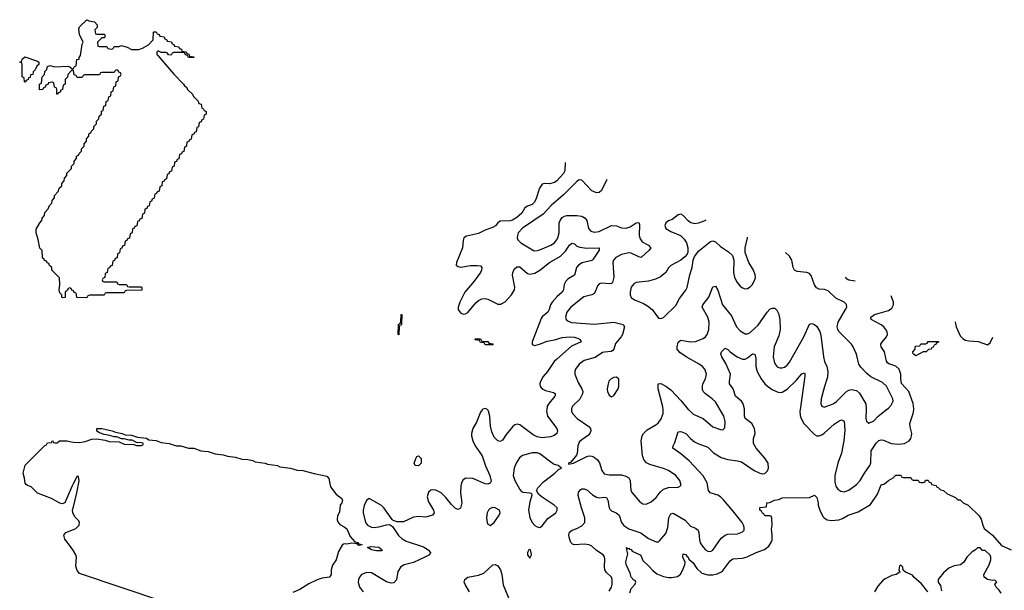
# Model space of a CAD drawing. Header units: inches. Extents: x 1834610 to 2027685, y 642842 to 774116.
# Tile 412 of 632: x 2009566 to 2017526, y 668543 to 673152. Entities that reach past the tile are written whole.
import ezdxf

# ---------------------------------------------------------------- set-up
doc = ezdxf.new("R2010")
doc.units = ezdxf.units.IN
doc.header["$MEASUREMENT"] = 0
for name, color, linetype in [('C0606', 7, 'Continuous'), ('C0607', 7, 'Continuous'), ('C0616', 7, 'Continuous'), ('C0617', 7, 'Continuous')]:
    doc.layers.add(name, color=color, linetype=linetype)

msp = doc.modelspace()

# ---------------------------------------------------------------- linework, layer by layer
at = {"layer": 'C0606', "color": 5, "elevation": 220}
for points in [[(2010000, 669407.5), (2009990, 669388), (2009930.6, 669250), (2009910, 669242), (2009890, 669247.6), (2009824.2, 669284.2), (2009710, 669329), (2009659.3, 669379.3), (2009628, 669390), (2009618, 669398), (2009609.6, 669409.6), (2009606, 669450), (2009594, 669490), (2009610, 669554), (2009770, 669714), (2009782, 669718), (2009790, 669734), (2009822, 669738), (2009830, 669754), (2009838, 669738), (2009850, 669734), (2009870, 669734), (2009888.7, 669751.3), (2009949.5, 669750.5), (2009982, 669742), (2010000, 669740.8)], [(2010000, 669161.1), (2009996, 669170), (2009992.7, 669190), (2010000, 669218.1)], [(2010000, 668861), (2009977.6, 668897.6), (2009930, 668955.3), (2009923.7, 668990), (2009939, 669010), (2010000, 669034)]]:
    msp.add_lwpolyline(points, dxfattribs=at)
at = {"layer": 'C0607', "color": 5, "elevation": 220}
msp.add_lwpolyline([(2009610, 672646), (2009606, 672650), (2009602, 672682), (2009586, 672690), (2009586, 672790), (2009582, 672802), (2009566, 672810), (2009582, 672818), (2009587.3, 672832.7), (2009608.7, 672851.3), (2009710, 672818), (2009722, 672810), (2009722, 672790), (2009704.7, 672775.3), (2009690, 672746), (2009674, 672730), (2009672, 672710), (2009654, 672706), (2009650, 672686), (2009638, 672682), (2009634, 672670), (2009618, 672662)], close=True, dxfattribs=at)
for points in [[(2010000, 672742.7), (2009990, 672746), (2009954, 672710), (2009952.7, 672687.3), (2009934, 672670), (2009934, 672630), (2009918, 672622), (2009912.7, 672587.3), (2009898, 672582), (2009892.7, 672567.3), (2009878, 672562), (2009872.7, 672547.3), (2009866, 672550), (2009866, 672590), (2009862, 672602), (2009847.3, 672607.3), (2009842, 672642), (2009830, 672646), (2009798, 672642), (2009792.7, 672627.3), (2009778, 672622), (2009772.7, 672607.3), (2009758, 672602), (2009752.7, 672587.3), (2009726, 672586), (2009726, 672630), (2009742, 672638), (2009748, 672690), (2009766, 672710), (2009770, 672734), (2009786, 672750), (2009790, 672774), (2009810, 672782), (2009851.2, 672771.1), (2009956, 672776), (2009971.6, 672771.6), (2009990, 672754), (2010000, 672757.3)], [(2010000, 670962.7), (2009987.3, 670967.3), (2009982, 670982), (2009970, 670986), (2009958, 670982), (2009952.7, 670967.3), (2009934, 670950), (2009932.7, 670907.3), (2009910, 670906), (2009906, 670910), (2009906, 670930), (2009890, 670946), (2009884, 670970), (2009889.2, 671010), (2009888, 671068), (2009826, 671130), (2009826, 671150), (2009807.3, 671167.3), (2009802, 671182), (2009787.3, 671187.3), (2009782, 671202), (2009767.3, 671207.3), (2009762, 671222), (2009750, 671226), (2009747.3, 671287.3), (2009730, 671306), (2009716.4, 671376.4), (2009698, 671430), (2009700.4, 671459.6), (2009728.4, 671511.6), (2009746, 671530), (2009748, 671550), (2009766, 671570), (2009770, 671594), (2009796.4, 671623.6), (2009806, 671650), (2009826, 671670), (2009828.4, 671691.6), (2009847.3, 671712.7), (2009848.4, 671731.6), (2009876.4, 671763.6), (2009886, 671790), (2009906, 671810), (2009906, 671830), (2009926, 671850), (2009928.4, 671871.6), (2009947.3, 671892.7), (2009948.4, 671911.6), (2009986, 671950), (2009986, 671970), (2010000, 671984)]]:
    msp.add_lwpolyline(points, dxfattribs=at)
at = {"layer": 'C0616', "color": 5}
for points, elevation in [([(2013305.1, 670000), (2013290, 669982.7), (2013257.6, 669902.4), (2013229, 669850), (2013219.7, 669810), (2013219.7, 669790), (2013229.3, 669750), (2013247.6, 669710), (2013304, 669630), (2013330.3, 669549.7), (2013367.2, 669470), (2013376.4, 669423.6), (2013370, 669408.2), (2013350, 669401.4), (2013330, 669404.1), (2013230, 669446.9), (2013172.1, 669447.9), (2013150, 669436), (2013138, 669410), (2013133.5, 669386.5), (2013130.2, 669330), (2013140.6, 669250), (2013130, 669207.6), (2013110, 669196.9), (2013090, 669205.3), (2013056.1, 669236.1), (2013010, 669293.5), (2012972.4, 669330), (2012930, 669352.1), (2012905.3, 669354.7), (2012889, 669351), (2012870, 669335.1), (2012861.3, 669298.7), (2012870, 669258), (2012912.2, 669190), (2012916.4, 669170), (2012903, 669150), (2012850, 669135), (2012790, 669138.1), (2012750, 669133.8), (2012670, 669096.2), (2012617, 669097), (2012586, 669106), (2012575.8, 669115.8), (2012510.8, 669210), (2012490, 669227.7), (2012390, 669283.7), (2012370, 669269.4), (2012350, 669229.2), (2012341.3, 669190), (2012341.8, 669170), (2012361.8, 669090), (2012377.4, 669070), (2012410, 669053), (2012430, 669050.2), (2012470, 669055.6), (2012530, 669073.4), (2012554.9, 669074.9), (2012578.7, 669058.7), (2012627, 668987), (2012658.1, 668958.1), (2012690, 668941), (2012830, 668893.7), (2012868.7, 668870), (2012886.7, 668850), (2012878.4, 668830), (2012842.4, 668810), (2012750, 668769.1), (2012673, 668750), (2012646.9, 668733.1), (2012623.8, 668696.2), (2012611.8, 668628.2), (2012590, 668604.7), (2012570, 668600.4), (2012530, 668610.9), (2012410, 668684.2), (2012370, 668686.4), (2012350, 668680.4), (2012330.2, 668669.8), (2012313.4, 668650), (2012304.6, 668630), (2012302.3, 668610), (2012312.9, 668570), (2012341.5, 668530)], 240), ([(2013826.6, 670000), (2013825.1, 669990), (2013832.8, 669950), (2013908.9, 669850), (2013914.9, 669830), (2013908.8, 669811.1), (2013887.7, 669792.3), (2013856.1, 669784), (2013790, 669776.1), (2013750, 669781.6), (2013717.9, 669797.9), (2013610, 669880.3), (2013590, 669886.4), (2013570, 669879.8), (2013550, 669863.5), (2013498.5, 669801.5), (2013470, 669756.3), (2013450, 669745.7), (2013430, 669749.8), (2013401, 669781), (2013382.1, 669822.1), (2013372.4, 669870), (2013367.4, 669950), (2013356.4, 669990), (2013350, 669999.6), (2013349.3, 670000)], 240), ([(2014026, 670000), (2014026, 669990), (2014036, 669970), (2014072.8, 669930), (2014167.1, 669867.1), (2014181.7, 669850), (2014184.4, 669830), (2014176.1, 669810), (2014163.1, 669796.9), (2014110, 669759.8), (2014090, 669739.7), (2014077.6, 669710), (2014071.9, 669648.2), (2014066, 669634), (2014021, 669579), (2014002, 669570), (2014002, 669562), (2014042, 669570), (2014150, 669623.6), (2014170, 669628.1), (2014190, 669626.2), (2014210, 669617.6), (2014236.2, 669596.2), (2014253.1, 669573.1), (2014271, 669511), (2014290, 669484.9), (2014330, 669474.7), (2014430, 669476.6), (2014466.1, 669466.1), (2014490.8, 669450.8), (2014501.8, 669430), (2014505.7, 669350), (2014516, 669330), (2014578.7, 669258.7), (2014602.3, 669242.3), (2014630, 669238.4), (2014670, 669258), (2014710, 669293.7), (2014743.6, 669336.4), (2014770, 669359.2), (2014810, 669374.9), (2014890, 669375.5), (2014912, 669390), (2014901.3, 669430), (2014870, 669471.2), (2014810, 669509.7), (2014770, 669528.3), (2014659.7, 669559.7), (2014632, 669572), (2014613.2, 669593.2), (2014600.2, 669630), (2014589.8, 669750), (2014597.8, 669790), (2014610, 669810.3), (2014639.3, 669840.7), (2014704.1, 669875.9), (2014726.2, 669893.8), (2014752, 669928), (2014768.8, 669970), (2014767.3, 670000)], 260), ([(2014330, 668536.5), (2014350, 668568.4), (2014355.8, 668590), (2014356.8, 668630), (2014349.8, 668649.8), (2014310, 668686.4), (2014296.5, 668710), (2014292.6, 668732.6), (2014295.5, 668795.5), (2014292.7, 668812.7), (2014282.7, 668830), (2014230, 668864.6), (2014190, 668898.6), (2014169.4, 668909.4), (2014130, 668916.7), (2014050, 668910.8), (2014035.8, 668915.8), (2014021.8, 668930), (2014010, 668960.9), (2014005, 668990), (2014010, 669013.4), (2014031.4, 669028.6), (2014070, 669042), (2014110, 669063), (2014135.4, 669090), (2014135.2, 669130), (2014107.5, 669210), (2014082, 669310), (2014082.8, 669337.2), (2014101.5, 669358.5), (2014110, 669363.1), (2014130, 669363.6), (2014150, 669354), (2014195.3, 669315.3), (2014230, 669294.5), (2014250, 669291), (2014290, 669296.2), (2014310, 669293.1), (2014321.4, 669270), (2014330.7, 669210.7), (2014338, 669198), (2014350, 669186), (2014387.8, 669167.8), (2014410.8, 669150.8), (2014431.9, 669090), (2014450, 669065.8), (2014490, 669040.9), (2014586.6, 669006.6), (2014650, 668961.3), (2014710, 668934), (2014730, 668934.9), (2014738.2, 668941.8), (2014790, 669002), (2014806.2, 669050), (2014813.8, 669130), (2014830, 669160.9), (2014850, 669166.5), (2014944.9, 669110), (2014990, 669061.2), (2015030, 669045.4), (2015050, 669030.3), (2015057.4, 669010), (2015061, 668950), (2015067.1, 668927.1), (2015090, 668891.8), (2015110, 668870.3), (2015130, 668858.9), (2015150, 668856.5), (2015170, 668868.8), (2015236.8, 668963.3), (2015270, 668989.2), (2015290, 668996.9), (2015370, 668998.3), (2015410, 669015.5), (2015422.9, 669030), (2015423, 669050), (2015416.4, 669070), (2015405.7, 669090), (2015330, 669186), (2015255.3, 669275.3), (2015230, 669299.3), (2015210.4, 669310.4), (2015148.6, 669330), (2015133, 669350), (2015124.1, 669410), (2015090, 669467.8), (2014978.4, 669590), (2014910, 669646.5), (2014847.3, 669690), (2014849.6, 669710), (2014862.5, 669737.5), (2014885.2, 669814.8), (2014890, 669822), (2014910, 669826.7), (2014950, 669810.3), (2014988.2, 669768.2), (2015021.8, 669741.8), (2015048.2, 669728.2), (2015130, 669700.2), (2015173.7, 669653.7), (2015237.2, 669617.2), (2015290, 669598.9), (2015370, 669590.1), (2015401.3, 669581.3), (2015504.6, 669510), (2015550, 669489.2), (2015570, 669484.7), (2015590, 669487.4), (2015612.4, 669507.6), (2015619.8, 669530), (2015615.5, 669570), (2015590.4, 669610.4), (2015519.8, 669690), (2015499.4, 669730), (2015499.1, 669770), (2015510.6, 669810), (2015507.1, 669850), (2015483.9, 669890), (2015432, 669932), (2015426, 669950), (2015426.2, 670000)], 240), ([(2014974.7, 670000), (2015010, 669967.2), (2015090.9, 669930.9), (2015170, 669864), (2015230, 669841.3), (2015250, 669840.5), (2015265.6, 669854.4), (2015270, 669906), (2015259.2, 669950), (2015229.1, 670000)], 260), ([(2015875.3, 670000), (2015873.9, 669990), (2015874.7, 669954.7), (2015882.2, 669930), (2015905.4, 669890), (2015990, 669802), (2016010, 669791.3), (2016030, 669791.1), (2016050, 669798.9), (2016070, 669811.9), (2016150, 669886), (2016190, 669912.9), (2016210, 669920.3), (2016230, 669910.5), (2016235.5, 669835.5), (2016227.1, 669750), (2016208.8, 669650), (2016179, 669570), (2016154.7, 669470), (2016156.7, 669416.7), (2016165, 669385), (2016180.4, 669360.4), (2016203.4, 669343.4), (2016230, 669339), (2016270, 669352.8), (2016330, 669397.3), (2016360.9, 669430), (2016395, 669490), (2016439.3, 669550), (2016446.5, 669573.5), (2016450.4, 669670), (2016490, 669731.1), (2016510, 669753), (2016530, 669759), (2016550, 669755.8), (2016610, 669730.3), (2016670, 669723.9), (2016719.3, 669730), (2016756.9, 669750), (2016770.8, 669770), (2016776.5, 669790), (2016777.4, 669810), (2016763.8, 669863.8), (2016762.1, 669890), (2016789.9, 669970), (2016793.7, 670000)], 240), ([(2016409.7, 670000), (2016405.7, 669930), (2016410.4, 669910.4), (2016430, 669894), (2016470, 669913.4), (2016506.6, 669950), (2016570.4, 670000)], 260), ([(2010000, 669740.8), (2010050, 669737.6), (2010095.1, 669744.9), (2010150, 669764), (2010190, 669766), (2010256.9, 669756.9), (2010290, 669746), (2010370, 669742), (2010410, 669724.7), (2010490, 669722), (2010510, 669714), (2010550, 669714), (2010562, 669718), (2010566, 669730), (2010554.6, 669734.6), (2010510, 669738), (2010474.6, 669754.6), (2010450, 669755.3), (2010410, 669768), (2010388, 669768), (2010350, 669782), (2010330, 669782), (2010294.6, 669794.6), (2010250, 669802), (2010210, 669815.3), (2010190, 669828), (2010190, 669851), (2010229.1, 669850.9), (2010314, 669830), (2010339.6, 669819.6), (2010394, 669810), (2010419.6, 669799.6), (2010470, 669796), (2010519.6, 669779.6), (2010590, 669770.8), (2010610, 669758), (2010670, 669754), (2010710, 669738), (2010774, 669730), (2010830, 669711), (2010870, 669710.7), (2010930, 669691), (2010974, 669690), (2011030.8, 669670.8), (2011090, 669664.7), (2011145.4, 669645.4), (2011210, 669638.8), (2011245.4, 669625.4), (2011310, 669618.8), (2011362, 669602), (2011410, 669598.8), (2011450.5, 669590.5), (2011470, 669581), (2011549.3, 669570.7), (2011570, 669561), (2011650, 669550.6), (2011670, 669541), (2011754, 669530), (2011810, 669514), (2011854, 669510), (2011945.4, 669485.4), (2012050, 669464.7), (2012066.4, 669446.4), (2012079.3, 669379.3), (2012121.5, 669321.5), (2012142.6, 669302.6), (2012166, 669290), (2012175.5, 669270), (2012170.3, 669250), (2012157.1, 669230), (2012150, 669175.3), (2012135.6, 669144.4), (2012132.5, 669112.5), (2012136.7, 669096.7), (2012154, 669074), (2012190, 669056.4), (2012210, 669039.1), (2012238.4, 668978.4), (2012274.8, 668934.8), (2012302, 668930), (2012302, 668922), (2012334, 668910), (2012310, 668904), (2012298, 668910), (2012298, 668918), (2012250, 668924), (2012210, 668915.3), (2012190, 668918), (2012171.6, 668908.4), (2012143.5, 668856.5), (2012124.9, 668790), (2012094.7, 668745.3), (2012083.8, 668710), (2012082.8, 668670), (2012071, 668649), (2012010, 668642), (2011970, 668629), (2011903.8, 668596.2), (2011830.3, 668549.7), (2011774.1, 668525.9)], 220), ([(2010000, 669218.1), (2010029.2, 669330), (2010048, 669428), (2010042, 669462), (2010030, 669466), (2010000, 669407.5)], 220), ([(2014498, 668522), (2014510, 668558), (2014538, 668590), (2014546, 668610), (2014542, 668622), (2014530, 668626), (2014510, 668648.7), (2014501.6, 668681.6), (2014469.3, 668750.7), (2014465.6, 668774.4), (2014482, 668838), (2014475.3, 668870), (2014478, 668878), (2014468, 668890), (2014482, 668882), (2014490, 668884.7), (2014496.3, 668876.3), (2014510, 668872.7), (2014518.5, 668858.5), (2014580.7, 668830), (2014590, 668818.8), (2014602.8, 668782.8), (2014650, 668740.5), (2014683.4, 668703.4), (2014716.7, 668676.7), (2014770, 668653.7), (2014810, 668645.5), (2014834, 668646), (2014884.2, 668655.8), (2014906.6, 668673.4), (2014922.4, 668697.6), (2014942.7, 668750), (2014945.2, 668770), (2014927.6, 668810), (2014930, 668838), (2014950, 668833.4), (2014958, 668818), (2014970.4, 668810), (2014976.1, 668796.1), (2015010, 668764), (2015039.5, 668719.5), (2015081.4, 668681.4), (2015130, 668668), (2015170, 668668), (2015204.6, 668675.4), (2015243.8, 668696.2), (2015310, 668780.7), (2015330, 668797.1), (2015410, 668801.6), (2015447.2, 668812.8), (2015519, 668850), (2015586.9, 668873.1), (2015621.2, 668898.8), (2015644.2, 668935.8), (2015648.1, 668951.9), (2015649.7, 668990), (2015644.1, 669035.9), (2015648.4, 669068.4), (2015647.3, 669127.3), (2015642, 669142), (2015630, 669146), (2015590, 669146), (2015582, 669162), (2015570, 669166), (2015562, 669182), (2015548, 669190), (2015550, 669212), (2015602, 669218), (2015606, 669250), (2015630, 669251.3), (2015668, 669270), (2015703.2, 669276.8), (2015730, 669290.8), (2015950, 669294), (2015990, 669311.3), (2016010, 669294), (2016021, 669250), (2016021, 669230), (2016034.9, 669190), (2016058.4, 669138.4), (2016068.1, 669128.1), (2016093.5, 669113.5), (2016127.5, 669107.5), (2016187.3, 669112.7), (2016216.6, 669123.4), (2016264, 669150), (2016344.2, 669175.8), (2016443.2, 669236.8), (2016499.7, 669320.3), (2016530, 669394), (2016556.5, 669403.5), (2016590, 669431.3), (2016628.4, 669451.6), (2016650, 669474), (2016690, 669474), (2016698, 669458), (2016710, 669454), (2016770, 669454), (2016778, 669438), (2016790, 669434), (2016830, 669434), (2016838, 669418), (2016850, 669414), (2016870, 669414), (2016882, 669418), (2016887.3, 669432.7), (2016910, 669434), (2016918, 669418), (2016934, 669410), (2016938, 669398), (2016974, 669390), (2016978, 669378), (2016990, 669374), (2017010, 669354), (2017034, 669350), (2017063.6, 669323.6), (2017130, 669294), (2017150, 669274), (2017170, 669274), (2017194, 669250), (2017234, 669230), (2017323.6, 669143.6), (2017338.8, 669118.8), (2017350.7, 669070), (2017363.8, 669043.8), (2017430.7, 668990), (2017504.1, 668904.1), (2017581, 668870)], 220), ([(2010000, 669034), (2010018.6, 669041.4), (2010048, 669070), (2010048.7, 669090), (2010043.1, 669103.1), (2010010, 669139), (2010000, 669161.1)], 220), ([(2010714.6, 668454.6), (2010050, 668679), (2010030, 668702), (2010018.9, 668738.9), (2010025.2, 668810), (2010019, 668830), (2010000, 668861)], 220), ([(2017499.7, 668519.7), (2017485.3, 668545.3), (2017459.3, 668570), (2017449.3, 668590), (2017456.4, 668603.6), (2017466, 668610), (2017450, 668626), (2017430, 668622), (2017389, 668630), (2017363.7, 668650), (2017359, 668670), (2017402, 668750), (2017418, 668790), (2017418, 668810), (2017410, 668826), (2017370, 668866), (2017350, 668866), (2017330, 668886), (2017310, 668886), (2017294, 668870), (2017265.4, 668854.6), (2017222, 668810), (2017198, 668770), (2017172, 668750), (2017119.8, 668740.2), (2017077.1, 668722.9), (2017034.4, 668685.6), (2016998, 668642), (2016991, 668630), (2016991.3, 668610), (2017010, 668582), (2017018, 668538)], 220), ([(2013203.5, 668530), (2013166, 668590), (2013159.1, 668610), (2013164, 668630), (2013190, 668650.2), (2013274.7, 668665.3), (2013319.3, 668680.7), (2013390, 668748.2), (2013410, 668752.7), (2013430, 668742), (2013452.6, 668710), (2013463.2, 668670), (2013473.1, 668586.9), (2013530.2, 668450.2)], 240), ([(2016907.3, 668530), (2016856.9, 668596.9), (2016795.3, 668650), (2016784.7, 668664.7), (2016726, 668690), (2016707.3, 668707.3), (2016706, 668730), (2016690, 668746), (2016678, 668742), (2016674, 668710), (2016682, 668690), (2016651.3, 668670), (2016617.3, 668662.7), (2016563.1, 668636.9), (2016540.9, 668619.1), (2016503.4, 668576.6), (2016476.3, 668530)], 220)]:
    msp.add_lwpolyline(points, dxfattribs=dict(at, elevation=elevation))
for points, elevation in [([(2013750, 669652.6), (2013710, 669652.5), (2013630, 669632.9), (2013606.7, 669613.3), (2013579, 669570), (2013563.2, 669530), (2013556.5, 669470), (2013569.2, 669430), (2013610, 669356.4), (2013622.6, 669342.6), (2013634.7, 669334.7), (2013690.6, 669330.6), (2013704.7, 669324.7), (2013706.8, 669310), (2013690, 669258), (2013679.5, 669190), (2013690, 669131), (2013710, 669090.6), (2013730, 669067.7), (2013750, 669055.5), (2013770, 669050.7), (2013790, 669062.8), (2013835.7, 669124.3), (2013899.5, 669170), (2013912, 669190), (2013909.6, 669209.6), (2013887.3, 669230), (2013780.8, 669300.8), (2013759.6, 669319.6), (2013744, 669350), (2013753.6, 669370), (2013800.4, 669419.6), (2013892.7, 669490), (2013920.9, 669519.1), (2013946, 669530), (2013918, 669550), (2013881.2, 669561.2), (2013770, 669644.6)], 260), ([(2012790, 669549.7), (2012762, 669550), (2012755.3, 669570), (2012770, 669614), (2012776.4, 669623.6), (2012789.4, 669630.6), (2012810.9, 669609.1), (2012810.8, 669570)], 220), ([(2013390, 669211), (2013370, 669203.6), (2013354.9, 669190), (2013344.2, 669170), (2013338.8, 669130), (2013344.9, 669090), (2013350, 669078.8), (2013370, 669068), (2013400.7, 669090), (2013442.9, 669150), (2013451.3, 669170), (2013444.5, 669190), (2013410, 669209.6)], 260), ([(2012490, 668862), (2012450, 668862.7), (2012410, 668869.4), (2012378, 668890), (2012403.7, 668896.3), (2012470, 668892.4), (2012496, 668870)], 220), ([(2013690, 668873.2), (2013682, 668870), (2013672, 668850), (2013671.3, 668830), (2013690, 668802), (2013704, 668830), (2013702, 668850), (2013695.3, 668870)], 260)]:
    msp.add_lwpolyline(points, close=True, dxfattribs=dict(at, elevation=elevation))
at = {"layer": 'C0617', "color": 5}
for points, elevation in [([(2010000, 672757.3), (2010002, 672758), (2010010, 672774), (2010022, 672778), (2010028, 672830), (2010046, 672834), (2010046, 672846), (2010056.4, 672863.6), (2010070, 672954), (2010078, 672970), (2010049, 673031), (2010043.1, 673076.9), (2010050, 673094), (2010108.4, 673151.6), (2010123.6, 673143.6), (2010170, 673134.8), (2010191, 673110), (2010192, 673088), (2010174, 673070), (2010178, 673038), (2010190, 673034), (2010250, 673034), (2010254, 673030), (2010254, 673010), (2010250, 673006), (2010230, 673006), (2010194, 672970), (2010198, 672938), (2010210, 672934), (2010270, 672934), (2010278, 672918), (2010310, 672914), (2010322, 672918), (2010330, 672934), (2010370, 672934), (2010390, 672942), (2010434, 672930), (2010470, 672912), (2010530, 672911.3), (2010558, 672922), (2010606, 672950), (2010646, 672990), (2010648.8, 673051.1), (2010650, 673054), (2010670, 673054), (2010678, 673038), (2010692.7, 673032.7), (2010698, 673018), (2010732.7, 673012.7), (2010738, 672998), (2010752.7, 672992.7), (2010758, 672978), (2010792.7, 672972.7), (2010798, 672958), (2010812.7, 672952.7), (2010818, 672938), (2010852.7, 672932.7), (2010858, 672918), (2010872.7, 672912.7), (2010878, 672898), (2010912.7, 672892.7), (2010918, 672878), (2010932.7, 672872.7), (2010938, 672858), (2010972.7, 672852.7), (2010974, 672846), (2010930, 672846), (2010922, 672862), (2010907.3, 672867.3), (2010902, 672882), (2010890, 672886), (2010810, 672886), (2010798, 672882), (2010790, 672866), (2010768.4, 672868.4), (2010762, 672882), (2010750, 672886), (2010710, 672886), (2010690, 672898), (2010682, 672898), (2010674, 672890), (2010674, 672870), (2010683.6, 672863.6), (2010810.9, 672710.9), (2010891.3, 672630), (2010898, 672618), (2010911.3, 672610), (2010925.4, 672585.4), (2010962, 672550), (2010971.3, 672531.3), (2011010, 672494), (2011014, 672474), (2011032, 672470), (2011038, 672438), (2011050, 672434), (2011058, 672418), (2011074, 672410), (2011074, 672390), (2011058, 672382), (2011052.7, 672347.3), (2011038, 672342), (2011032.7, 672327.3), (2011018, 672322), (2011012.7, 672287.3), (2010998, 672282), (2010992.7, 672247.3), (2010978, 672242), (2010972.7, 672227.3), (2010958, 672222), (2010952.7, 672187.3), (2010938, 672182), (2010932.7, 672167.3), (2010918, 672162), (2010914, 672130), (2010898, 672122), (2010892.7, 672087.3), (2010878, 672082), (2010872.7, 672067.3), (2010858, 672062), (2010852.7, 672027.3), (2010838, 672022), (2010832.7, 672007.3), (2010818, 672002), (2010814, 671970), (2010798, 671962), (2010792.7, 671927.3), (2010778, 671922), (2010772.7, 671907.3), (2010758, 671902), (2010752.7, 671867.3), (2010738, 671862), (2010732.7, 671847.3), (2010718, 671842), (2010714, 671810), (2010698, 671802), (2010692.7, 671767.3), (2010678, 671762), (2010672.7, 671747.3), (2010658, 671742), (2010654, 671710), (2010638, 671702), (2010632.7, 671687.3), (2010618, 671682), (2010612.7, 671647.3), (2010598, 671642), (2010592.7, 671627.3), (2010578, 671622), (2010574, 671590), (2010558, 671582), (2010552.7, 671547.3), (2010538, 671542), (2010532.7, 671527.3), (2010518, 671522), (2010512.7, 671487.3), (2010498, 671482), (2010492.7, 671467.3), (2010478, 671462), (2010474, 671430), (2010458, 671422), (2010452.7, 671387.3), (2010438, 671382), (2010432.7, 671367.3), (2010418, 671362), (2010412.7, 671327.3), (2010398, 671322), (2010392.7, 671307.3), (2010378, 671302), (2010374, 671270), (2010358, 671262), (2010352.7, 671227.3), (2010338, 671222), (2010332.7, 671207.3), (2010318, 671202), (2010312.7, 671167.3), (2010298, 671162), (2010292.7, 671147.3), (2010278, 671142), (2010274, 671110), (2010258, 671102), (2010254, 671070), (2010238, 671062), (2010234, 671050), (2010238, 671038), (2010250, 671034), (2010350, 671034), (2010358, 671018), (2010370, 671014), (2010430, 671014), (2010438, 670998), (2010450, 670994), (2010550, 670994), (2010554, 670990), (2010552.7, 670967.3), (2010430, 670966), (2010418, 670962), (2010410, 670946), (2010270, 670946), (2010258, 670942), (2010250, 670926), (2010130, 670926), (2010118, 670922), (2010110, 670906), (2010027.3, 670907.3), (2010022, 670942), (2010007.3, 670947.3), (2010002, 670962), (2010000, 670962.7)], 220), ([(2010000, 671984), (2010006, 671990), (2010006, 672010), (2010026, 672030), (2010026, 672050), (2010042, 672058), (2010046, 672070), (2010066, 672090), (2010066, 672110), (2010086, 672130), (2010086, 672150), (2010106, 672170), (2010106, 672190), (2010126, 672210), (2010126, 672230), (2010142, 672238), (2010147.3, 672252.7), (2010166, 672270), (2010166, 672290), (2010186, 672310), (2010187.3, 672332.7), (2010206, 672350), (2010207.3, 672372.7), (2010226, 672390), (2010227.3, 672412.7), (2010242, 672418), (2010247.3, 672452.7), (2010262, 672458), (2010266, 672490), (2010282, 672498), (2010286, 672530), (2010302, 672538), (2010306, 672570), (2010322, 672578), (2010326, 672610), (2010342, 672618), (2010346, 672650), (2010362, 672658), (2010366, 672690), (2010382, 672698), (2010386, 672710), (2010382, 672722), (2010367.3, 672727.3), (2010362, 672742), (2010350, 672746), (2010338, 672742), (2010330, 672726), (2010230, 672726), (2010218, 672722), (2010210, 672706), (2010090, 672706), (2010078, 672702), (2010070, 672686), (2010030, 672686), (2010022, 672702), (2010007.3, 672707.3), (2010002, 672742), (2010000, 672742.7)], 220), ([(2013976.1, 671997.6), (2013972.1, 671930), (2013961.8, 671910), (2013908.8, 671851.2), (2013890, 671837.4), (2013850, 671826), (2013810, 671829.8), (2013790, 671824.7), (2013768.9, 671791.1), (2013739.1, 671700.9), (2013725.2, 671674.8), (2013710, 671660.5), (2013670, 671646.3), (2013650, 671632.7), (2013624.1, 671590), (2013586.2, 671553.8), (2013550, 671533.1), (2013530, 671528.4), (2013450, 671525.1), (2013430.2, 671509.8), (2013412.7, 671487.3), (2013387.1, 671472.9), (2013330, 671452.9), (2013274.2, 671425.8), (2013177, 671403), (2013156.4, 671390), (2013150.2, 671369.8), (2013146.4, 671310), (2013097.8, 671190), (2013094.9, 671170), (2013110, 671158.7), (2013133.2, 671153.2), (2013210, 671165.8), (2013267.3, 671167.3), (2013290, 671163.1), (2013303.1, 671150), (2013300.3, 671130), (2013290.2, 671110), (2013241, 671039), (2013165.8, 670950), (2013125.4, 670870), (2013111.6, 670830), (2013111.9, 670810), (2013130, 670783.7), (2013150, 670773.4), (2013170, 670774.9), (2013190, 670786), (2013253.7, 670866.3), (2013275.5, 670884.5), (2013302.7, 670897.3), (2013330, 670900.2), (2013350, 670895.5), (2013430, 670854.4), (2013454.9, 670854.9), (2013490, 670873.4), (2013541.6, 670930), (2013565.7, 670970), (2013567.4, 670992.6), (2013550.7, 671089.3), (2013551.5, 671108.5), (2013562, 671138), (2013584.6, 671155.4), (2013610, 671154.9), (2013670, 671101.2), (2013690, 671095.6), (2013730, 671105.1), (2013770, 671129.5), (2013848.2, 671191.8), (2013937.1, 671242.8), (2013977.1, 671282.9), (2014010, 671331.5), (2014030, 671347.6), (2014050, 671340.9), (2014070, 671323.2), (2014093.4, 671313.4), (2014150, 671307), (2014250.8, 671310), (2014251.4, 671290), (2014202.2, 671217.8), (2014190, 671207.8), (2014112.4, 671187.6), (2014082.4, 671170), (2014066.5, 671150), (2014051.7, 671088.3), (2014000.8, 671059.2), (2013980.9, 671039.1), (2013968, 671012), (2013961.2, 670970), (2013950.2, 670950), (2013910, 670917.3), (2013870.2, 670870), (2013858, 670850), (2013847.3, 670810), (2013836.8, 670790), (2013790, 670751.6), (2013781.5, 670738.5), (2013707.9, 670550), (2013709.4, 670529.4), (2013730, 670519.7), (2013767.6, 670530), (2013830, 670556.6), (2013890, 670566.8), (2013950, 670584.3), (2014009.9, 670590.1), (2014047.9, 670587.8), (2014078.7, 670578.7), (2014096.4, 670570), (2014105.5, 670550), (2014025.5, 670514.5), (2013907.2, 670410), (2013887.7, 670390), (2013834, 670310), (2013796.5, 670270), (2013775.2, 670230), (2013771.3, 670210), (2013774.3, 670190), (2013790.3, 670170), (2013817.5, 670157.5), (2013880.9, 670140.9), (2013896.5, 670130), (2013893.4, 670110), (2013845.4, 670054.6), (2013830.9, 670030), (2013826.6, 670000)], 240), ([(2014313.1, 671860), (2014310, 671856.5), (2014270, 671772.9), (2014250, 671756.1), (2014230, 671753.3), (2014190.8, 671770), (2014110, 671856.9), (2014090, 671858.3), (2014070, 671845.1), (2013962.9, 671737), (2013862.4, 671650), (2013798.6, 671581.4), (2013630, 671467.7), (2013596.9, 671430), (2013589.1, 671410), (2013587.4, 671390), (2013592.8, 671372.8), (2013618.4, 671350), (2013726.2, 671286.2), (2013750, 671287.2), (2013770, 671293.8), (2013860.5, 671330), (2013889.9, 671350.1), (2013905.6, 671370), (2013915.9, 671390), (2013927, 671430), (2013928.2, 671510), (2013934.8, 671530), (2013950, 671553.8), (2013970, 671566.2), (2013990, 671571), (2014070, 671571.7), (2014110, 671564), (2014137.3, 671550), (2014150.2, 671530), (2014164.6, 671464.6), (2014184, 671444), (2014210, 671435.5), (2014250, 671441.1), (2014350, 671489.4), (2014390, 671487.8), (2014430.8, 671470.8), (2014470, 671467.8), (2014500.3, 671479.7), (2014550, 671511.1), (2014570, 671514.9), (2014577.4, 671497.4), (2014574.4, 671410), (2014581.9, 671381.9), (2014599, 671359), (2014648.8, 671330), (2014668.7, 671310), (2014655.8, 671290), (2014590, 671232.4), (2014570, 671236.1), (2014510, 671265), (2014490, 671268), (2014430, 671255.3), (2014384, 671230), (2014367.2, 671210), (2014360.6, 671190), (2014368.1, 671071.9), (2014358.5, 671030), (2014350, 671022), (2014330, 671017.7), (2014270, 671025.1), (2014250, 671018.7), (2014238.2, 671001.8), (2014222, 670958), (2014210, 670941.5), (2014190, 670929), (2014127.8, 670912.2), (2014020.3, 670830), (2013989.3, 670790), (2013979.1, 670750), (2013982.6, 670730), (2013990, 670721.3), (2014026.6, 670706.6), (2014210, 670693.2), (2014370, 670708.4), (2014444, 670690), (2014456.5, 670670), (2014438.6, 670610), (2014428, 670590), (2014383.1, 670536.9), (2014369.5, 670490.5), (2014360.1, 670479.9), (2014348.7, 670471.3), (2014292.4, 670467.6), (2014277.3, 670462.7), (2014217.1, 670422.9), (2014130, 670398.2), (2014090, 670368.4), (2014058.8, 670330), (2014053.1, 670310), (2014054.3, 670290), (2014081.3, 670221.3), (2014111.4, 670171.4), (2014117.1, 670150), (2014115.3, 670130), (2014093.2, 670086.8), (2014034.9, 670030), (2014026, 670010), (2014026, 670000)], 260), ([(2015114, 671533.2), (2015096.7, 671523.3), (2015052.9, 671507.2), (2015023.8, 671503.8), (2014991.6, 671511.6), (2014968.6, 671528.6), (2014930, 671569.3), (2014910, 671581.2), (2014890, 671575.3), (2014840.7, 671539.3), (2014810, 671527.3), (2014790, 671511.8), (2014782.4, 671490), (2014790, 671466), (2014830, 671440.3), (2014909.1, 671409.1), (2014938.9, 671378.9), (2014956, 671350), (2014967.4, 671310), (2014966.9, 671273.1), (2014960.9, 671259.1), (2014943.4, 671236.6), (2014910.3, 671209.7), (2014830, 671167.6), (2014810, 671146.6), (2014790.2, 671109.8), (2014745.9, 671074.1), (2014704.6, 671055.4), (2014650, 671038.7), (2014550, 671029.7), (2014530, 671019.6), (2014510, 670992.3), (2014500.3, 670950), (2014500.3, 670930), (2014507.8, 670907.8), (2014537.3, 670890), (2014610, 670860.2), (2014640.3, 670840.3), (2014677.6, 670810), (2014730, 670742), (2014750, 670738), (2014770, 670746), (2014870, 670844), (2014900, 670900), (2014950, 670968.2), (2014961.2, 670990), (2014983, 671090), (2015001.3, 671150), (2015009.6, 671210.4), (2015020.1, 671239.9), (2015054.9, 671285.1), (2015150, 671361.6), (2015170, 671366), (2015190, 671358.4), (2015230, 671321.3), (2015295.8, 671275.8), (2015327.8, 671247.8), (2015340.3, 671210), (2015336.9, 671110), (2015345.3, 671070), (2015365.3, 671030), (2015390, 671000.5), (2015410, 670986), (2015430, 670979.3), (2015450, 670981.6), (2015470, 670993), (2015487, 671010), (2015509.6, 671050), (2015514, 671070), (2015511.8, 671090), (2015496.9, 671130), (2015459.1, 671190), (2015431.1, 671271.1), (2015431.2, 671310), (2015449.7, 671390), (2015449.5, 671396.2)], 280), ([(2016570.4, 670000), (2016590, 670015.3), (2016610, 670038), (2016626.6, 670070), (2016624.4, 670090), (2016572.8, 670192.8), (2016541.5, 670221.5), (2016447.6, 670267.6), (2016414.1, 670294.1), (2016366.2, 670346.2), (2016350.7, 670370.7), (2016330.8, 670450), (2016304.4, 670510), (2016289.7, 670530), (2016191.2, 670630), (2016179.8, 670650), (2016175.5, 670670), (2016183.8, 670710), (2016242, 670810), (2016251.4, 670830), (2016251, 670851), (2016232.3, 670870), (2016163.6, 670903.6), (2016102.2, 670962.2), (2016071.5, 670971.5), (2016030, 670976.5), (2016007.3, 670987.3), (2015990.6, 671010.6), (2015965.3, 671085.3), (2015950, 671101.1), (2015930, 671110.8), (2015850, 671119.3), (2015829.2, 671129.2), (2015817.6, 671150), (2015807.7, 671210), (2015790, 671241.1), (2015756, 671271.2)], 260), ([(2015229.1, 670000), (2015190, 670065.1), (2015164.7, 670090), (2015109.3, 670129.3), (2015091.8, 670150), (2015086, 670166), (2015084.8, 670190), (2015089.8, 670210), (2015109.8, 670250), (2015119.2, 670290), (2015104.7, 670330), (2015086.9, 670350), (2015059.7, 670370), (2014952.8, 670430), (2014903.2, 670463.2), (2014882, 670490), (2014879.8, 670510), (2014890, 670548), (2014910, 670562.8), (2014990, 670550.9), (2015030, 670553.8), (2015090, 670576.5), (2015109.9, 670590.1), (2015124.5, 670610), (2015136.2, 670650), (2015139.4, 670710), (2015128.2, 670750), (2015083.1, 670830), (2015087.2, 670850), (2015136.2, 670910), (2015170, 670993.4), (2015190, 670999.3), (2015210, 670968.4), (2015247, 670850), (2015318.9, 670758.9), (2015361.5, 670670), (2015390, 670639.1), (2015430, 670615.8), (2015450, 670614.9), (2015470, 670624.7), (2015535.9, 670684.2), (2015609.2, 670790.8), (2015630, 670812.9), (2015650, 670823.1), (2015670, 670822), (2015685.8, 670805.8), (2015699.1, 670779.1), (2015710.8, 670730.8), (2015713.1, 670650), (2015702.5, 670597.5), (2015664.1, 670510), (2015658, 670430), (2015664.7, 670390), (2015673.4, 670370), (2015690, 670348.7), (2015710, 670340.3), (2015730, 670339.5), (2015750, 670346), (2015770, 670362), (2015790, 670387), (2015904.4, 670590), (2015950, 670692.2), (2015970, 670698.3), (2015990, 670690.3), (2016010, 670673.1), (2016033.1, 670633.1), (2016042.6, 670602.6), (2016063.2, 670430), (2016073, 670390), (2016090.2, 670350), (2016098.3, 670310), (2016095.7, 670264.3), (2016071.3, 670190), (2016046, 670090), (2016043.6, 670050), (2016050.8, 670030), (2016070, 670021.3), (2016142.9, 670050), (2016170, 670069), (2016250, 670149), (2016270, 670159.7), (2016290, 670164.7), (2016330, 670156.5), (2016354.7, 670134.7), (2016407.2, 670050), (2016410.2, 670009.8), (2016409.7, 670000)], 260), ([(2016319.4, 671041.2), (2016270, 671047.9), (2016255.7, 671055.7), (2016241.5, 671073)], 240), ([(2016793.7, 670000), (2016795, 670010), (2016790, 670051.5), (2016753.3, 670150), (2016694.8, 670214.8), (2016688.2, 670250), (2016689.1, 670290), (2016675, 670330), (2016650, 670353.3), (2016592.5, 670372.5), (2016581.3, 670381.2), (2016573.1, 670393.1), (2016555.8, 670470), (2016528.8, 670510), (2016526.4, 670530), (2016534.2, 670545.8), (2016573.7, 670590), (2016580.4, 670610), (2016578.3, 670630), (2016568.4, 670650), (2016552.4, 670670), (2016530, 670687.4), (2016449.6, 670730), (2016447.8, 670750), (2016475.6, 670770), (2016590, 670803.5), (2016617.3, 670822.7), (2016630.4, 670849.6), (2016630.4, 670870), (2016612.3, 670921.7)], 240), ([(2017128.9, 670710.9), (2017128.8, 670710), (2017135.7, 670670), (2017170, 670599.6), (2017190, 670576.1), (2017210, 670564.7), (2017237.6, 670557.6), (2017313.9, 670553.9), (2017390, 670526), (2017410, 670541), (2017431.8, 670587.3)], 240), ([(2015426.2, 670000), (2015426.3, 670010), (2015415, 670050), (2015400.9, 670070), (2015351.9, 670110), (2015333.8, 670170), (2015305.4, 670210), (2015304, 670230), (2015312.1, 670290), (2015275.4, 670375.4), (2015241.2, 670430), (2015235.1, 670450), (2015240.5, 670470), (2015270, 670498), (2015290, 670488.4), (2015309.3, 670469.3), (2015365.7, 670430), (2015410, 670410.9), (2015430, 670411), (2015450, 670420.6), (2015490, 670454), (2015510, 670450.4), (2015516.1, 670416.1), (2015516.4, 670350), (2015528.4, 670310), (2015559.3, 670250), (2015589.7, 670209.7), (2015610, 670193), (2015650, 670164), (2015690, 670145.4), (2015710, 670141.5), (2015730, 670144.1), (2015770, 670166.7), (2015842.2, 670237.8), (2015890, 670292.8), (2015910, 670300.7), (2015914.1, 670294.1), (2015913.7, 670273.7), (2015875.3, 670000)], 240), ([(2014767.3, 670000), (2014765.9, 670025.9), (2014727.2, 670170), (2014728.1, 670211.8), (2014750, 670213.7), (2014790, 670191.6), (2014830, 670161.3), (2014914.3, 670074.3), (2014970, 670004.4), (2014974.7, 670000)], 260), ([(2013349.3, 670000), (2013330.7, 670010.7), (2013310, 670005.6), (2013305.1, 670000)], 240)]:
    msp.add_lwpolyline(points, dxfattribs=dict(at, elevation=elevation))
for points, elevation in [([(2012630, 670606), (2012626, 670610), (2012628.8, 670688.9), (2012630, 670694), (2012642, 670698), (2012647.3, 670712.7), (2012650, 670772), (2012654, 670770), (2012651.2, 670691.1), (2012650, 670686), (2012638, 670682), (2012634, 670670)], 220), ([(2013310, 670554), (2013350, 670554), (2013358, 670538), (2013390, 670534), (2013394, 670530), (2013390, 670526), (2013330, 670526), (2013322, 670542), (2013290, 670546), (2013282, 670562), (2013250, 670566), (2013246, 670570), (2013250, 670574), (2013290, 670574), (2013298, 670558)], 220), ([(2016810, 670438), (2016788, 670452), (2016786, 670470), (2016806, 670490), (2016806, 670510), (2016810, 670514), (2016842, 670518), (2016850, 670534), (2016890, 670534), (2016902, 670538), (2016910, 670552), (2016992.7, 670552.7), (2016992.7, 670547.3), (2016978, 670542), (2016972.7, 670527.3), (2016958, 670522), (2016950, 670506), (2016938, 670502), (2016934, 670490), (2016912, 670488), (2016894, 670470), (2016870, 670468), (2016830, 670448)], 220), ([(2014390, 670265.2), (2014370, 670262.7), (2014346.8, 670250), (2014328.8, 670231.2), (2014322, 670210), (2014316.3, 670170), (2014319.1, 670150), (2014330, 670118), (2014350, 670106), (2014370, 670116), (2014402.7, 670170), (2014409.3, 670190), (2014409.3, 670249.3)], 280)]:
    msp.add_lwpolyline(points, close=True, dxfattribs=dict(at, elevation=elevation))

doc.saveas('drawing.dxf')
